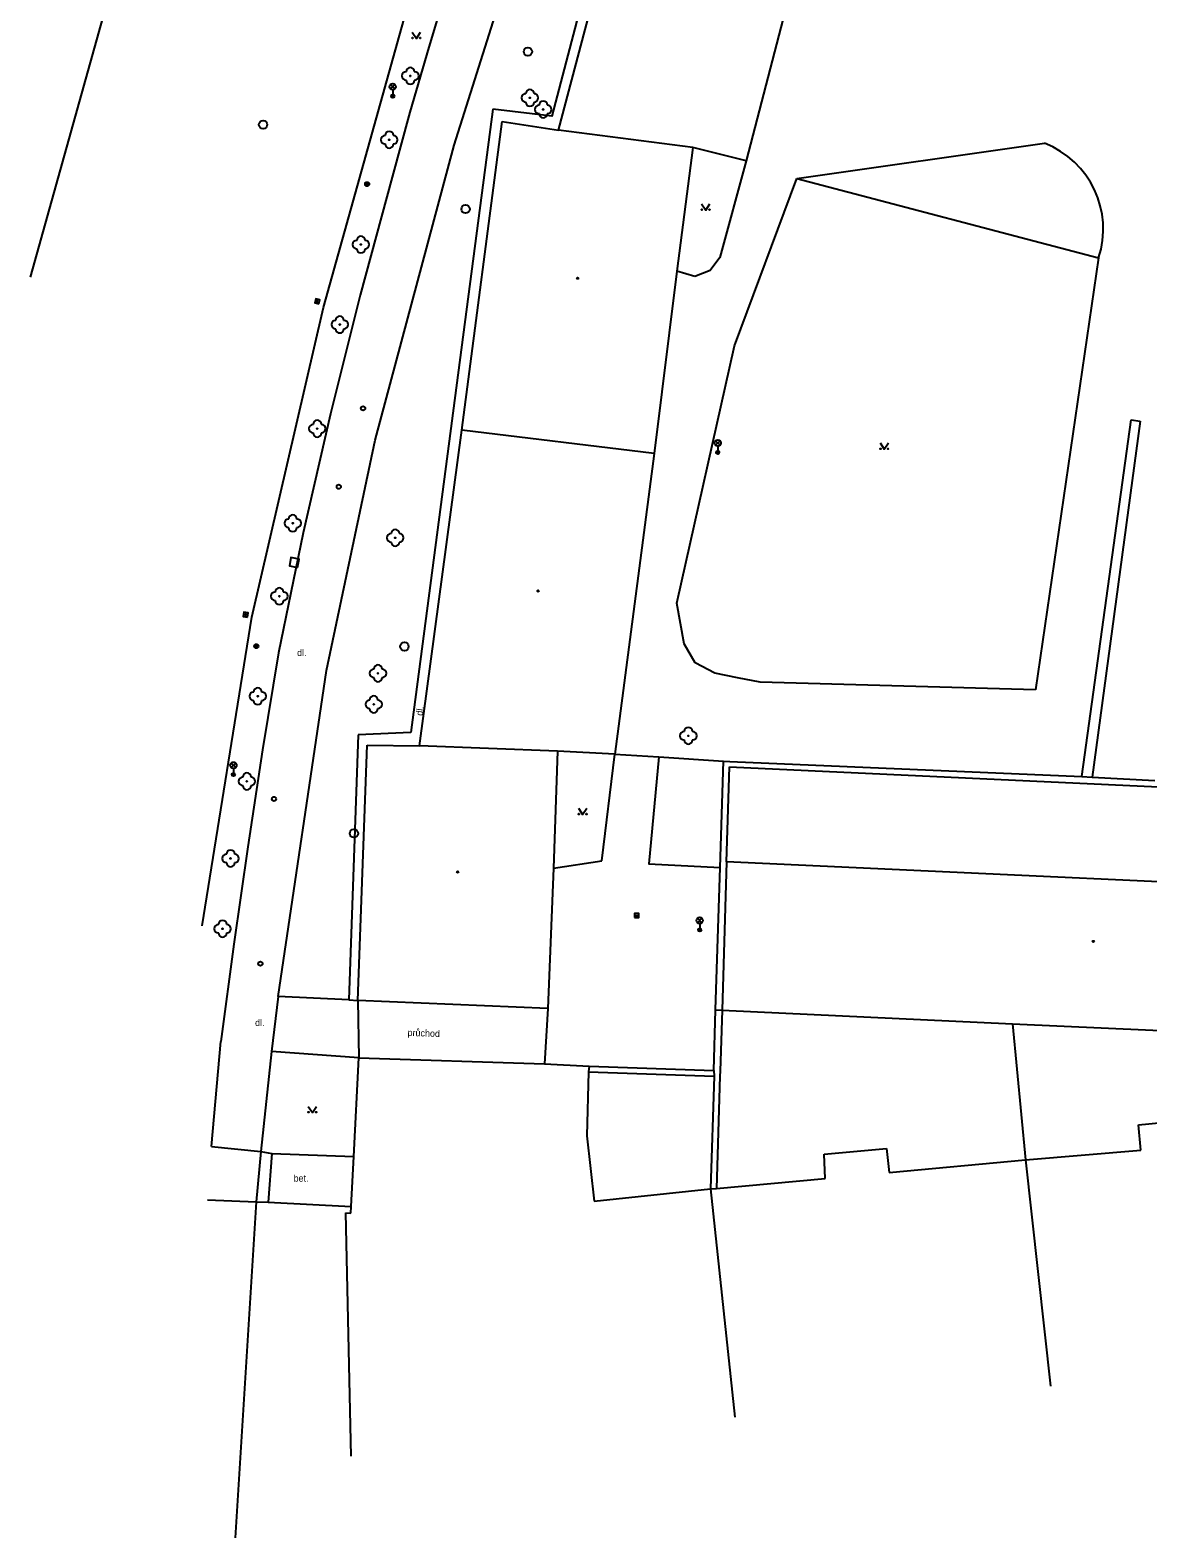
# Model space of a CAD drawing. Extents: x -599770 to -598493, y -1162076 to -1159209.
# Drawn here: x -599183.4 to -599116.6, y -1159862 to -1159771.9 of the extents above; entities that cross this region are included whole.
import ezdxf

# ---------------------------------------------------------------- set-up
doc = ezdxf.new("R2010")
doc.units = 0
doc.layers.add('Podklad', color=7, linetype='Continuous')

msp = doc.modelspace()

# ---------------------------------------------------------------- linework, layer by layer
at = {"layer": 'Podklad'}
for p, q in [((-599161.832, -1159775.45), (-599161.567, -1159775.185)), ((-599161.832, -1159775.185), (-599161.567, -1159775.45)), ((-599161.7, -1159775.505), (-599161.7, -1159775.88)), ((-599166.23, -1159788.251), (-599166.17, -1159788.009)), ((-599142.422, -1159796.72), (-599142.157, -1159796.455)), ((-599142.422, -1159796.455), (-599142.157, -1159796.72)), ((-599142.29, -1159796.775), (-599142.29, -1159797.15)), ((-599170.5, -1159806.963), (-599170.46, -1159806.717)), ((-599171.343, -1159815.96), (-599171.078, -1159815.695)), ((-599171.343, -1159815.695), (-599171.078, -1159815.96)), ((-599171.21, -1159816.015), (-599171.21, -1159816.39)), ((-599147.255, -1159824.8), (-599147.005, -1159824.8)), ((-599143.503, -1159825.23), (-599143.238, -1159824.965)), ((-599143.503, -1159824.965), (-599143.238, -1159825.23)), ((-599143.37, -1159825.285), (-599143.37, -1159825.66))]:
    msp.add_line(p, q, dxfattribs=at)
for points in [[(-599142.75, -1159741.01), (-599152.2, -1159777.08), (-599155.73, -1159776.65)], [(-599170, -1159743.79), (-599172.35, -1159750.12), (-599173.92, -1159754.52), (-599175.57, -1159759.74), (-599177.74, -1159766.59), (-599183.35, -1159786.68)], [(-599151.78, -1159750.03), (-599153.2, -1159753.81), (-599154.58, -1159757.6), (-599155.9, -1159761.41), (-599157.17, -1159765.24), (-599158.39, -1159769.09), (-599159.55, -1159772.95), (-599160.67, -1159776.83), (-599161.73, -1159780.72)], [(-599151.8, -1159777.91), (-599146.84, -1159759.19)], [(-599135.91, -1159761.72), (-599140.59, -1159779.75)], [(-599165.83, -1159788.5), (-599160.39, -1159769.03)], [(-599158.03, -1159778.8), (-599155.32, -1159770.24)], [(-599160.54, -1159772.055), (-599160.29, -1159772.43), (-599160.04, -1159772.055)], [(-599155.73, -1159776.65), (-599160.62, -1159813.88)], [(-599157.58, -1159795.83), (-599155.16, -1159777.4)], [(-599155.16, -1159777.4), (-599151.8, -1159777.91)], [(-599143.78, -1159778.94), (-599151.8, -1159777.91)], [(-599137.56, -1159780.8), (-599122.78, -1159778.69)], [(-599162.75, -1159796.42), (-599158.03, -1159778.8)], [(-599143.78, -1159778.94), (-599144.73, -1159786.33)], [(-599140.59, -1159779.75), (-599143.78, -1159778.94)], [(-599140.59, -1159779.75), (-599142.17, -1159785.52)], [(-599161.73, -1159780.72), (-599163.65, -1159787.76), (-599165.42, -1159794.85), (-599167.04, -1159801.96), (-599168.52, -1159809.11)], [(-599141.3, -1159790.78), (-599137.56, -1159780.8)], [(-599137.56, -1159780.8), (-599119.55, -1159785.54)], [(-599143.26, -1159782.305), (-599143.01, -1159782.68), (-599142.76, -1159782.305)], [(-599142.17, -1159785.52), (-599142.75, -1159786.28)], [(-599119.55, -1159785.54), (-599123.32, -1159811.33)], [(-599144.73, -1159786.33), (-599146.09, -1159797.21)], [(-599143.67, -1159786.65), (-599144.73, -1159786.33)], [(-599142.75, -1159786.28), (-599143.67, -1159786.65)], [(-599170.11, -1159806.99), (-599165.83, -1159788.5)], [(-599144.74, -1159806.15), (-599141.3, -1159790.78)], [(-599160.1, -1159814.67), (-599157.58, -1159795.83)], [(-599146.09, -1159797.21), (-599157.58, -1159795.83)], [(-599120.55, -1159816.51), (-599117.6, -1159795.21)], [(-599117.06, -1159795.28), (-599119.93, -1159816.55)], [(-599117.6, -1159795.21), (-599117.06, -1159795.28)], [(-599165.65, -1159810.18), (-599162.75, -1159796.42)], [(-599132.6, -1159796.585), (-599132.35, -1159796.96), (-599132.1, -1159796.585)], [(-599146.09, -1159797.21), (-599148.43, -1159815.16)], [(-599144.52, -1159807.36), (-599144.74, -1159806.15)], [(-599173.07, -1159825.42), (-599170.11, -1159806.99)], [(-599144.3, -1159808.58), (-599144.52, -1159807.36)], [(-599168.52, -1159809.11), (-599169.47, -1159814.9), (-599170.36, -1159820.7), (-599171.19, -1159826.51), (-599171.96, -1159832.33)], [(-599143.64, -1159809.71), (-599144.3, -1159808.58)], [(-599168.55, -1159829.63), (-599165.65, -1159810.18)], [(-599142.47, -1159810.34), (-599143.64, -1159809.71)], [(-599141.11, -1159810.6), (-599142.47, -1159810.34)], [(-599139.76, -1159810.87), (-599141.11, -1159810.6)], [(-599123.32, -1159811.33), (-599139.76, -1159810.87)], [(-599160.62, -1159813.88), (-599163.76, -1159814.01)], [(-599163.76, -1159814.01), (-599164.33, -1159829.84)], [(-599163.78, -1159829.88), (-599163.23, -1159814.64)], [(-599163.23, -1159814.64), (-599160.1, -1159814.67)], [(-599151.86, -1159814.99), (-599160.1, -1159814.67)], [(-599151.86, -1159814.99), (-599152.09, -1159821.97)], [(-599148.43, -1159815.16), (-599151.86, -1159814.99)], [(-599149.21, -1159821.53), (-599148.43, -1159815.16)], [(-599148.43, -1159815.16), (-599145.82, -1159815.33), (-599141.95, -1159815.58)], [(-599145.82, -1159815.33), (-599146.41, -1159821.72), (-599142.15, -1159821.93)], [(-599142.42, -1159830.44), (-599142.15, -1159821.93), (-599141.95, -1159815.58)], [(-599141.95, -1159815.58), (-599141.58, -1159815.6)], [(-599141.58, -1159815.6), (-599120.55, -1159816.51)], [(-599141.77, -1159821.6), (-599141.59, -1159815.93)], [(-599141.59, -1159815.93), (-599109.56, -1159817.41)], [(-599120.55, -1159816.51), (-599119.93, -1159816.55)], [(-599119.93, -1159816.55), (-599116.19, -1159816.73)], [(-599150.61, -1159818.395), (-599150.36, -1159818.77), (-599150.11, -1159818.395)], [(-599152.09, -1159821.97), (-599152.44, -1159830.35)], [(-599152.09, -1159821.97), (-599149.21, -1159821.53)], [(-599141.77, -1159821.6), (-599142.03, -1159830.46)], [(-599098.76, -1159823.58), (-599141.77, -1159821.6)], [(-599168.55, -1159829.63), (-599168.94, -1159832.92)], [(-599164.33, -1159829.84), (-599168.55, -1159829.63)], [(-599164.33, -1159829.84), (-599163.78, -1159829.88)], [(-599163.78, -1159829.88), (-599163.73, -1159833.3)], [(-599152.44, -1159830.35), (-599163.78, -1159829.88)], [(-599152.44, -1159830.35), (-599152.64, -1159833.66)], [(-599142.53, -1159834.06), (-599142.42, -1159830.44)], [(-599142.42, -1159830.44), (-599142.03, -1159830.46)], [(-599142.03, -1159830.46), (-599142.15, -1159834.1)], [(-599142.03, -1159830.46), (-599124.69, -1159831.27)], [(-599124.69, -1159831.27), (-599105.72, -1159832.12)], [(-599124.69, -1159831.27), (-599123.91, -1159839.39)], [(-599172.52, -1159838.6), (-599171.96, -1159832.33)], [(-599168.94, -1159832.92), (-599169.57, -1159838.89)], [(-599163.73, -1159833.3), (-599168.94, -1159832.92)], [(-599164.03, -1159839.2), (-599163.73, -1159833.3)], [(-599163.73, -1159833.3), (-599152.64, -1159833.66)], [(-599152.64, -1159833.66), (-599149.98, -1159833.8)], [(-599150.01, -1159834.13), (-599150.11, -1159837.96)], [(-599149.98, -1159833.8), (-599150.01, -1159834.13)], [(-599150.01, -1159834.13), (-599142.51, -1159834.39)], [(-599149.98, -1159833.8), (-599142.53, -1159834.06)], [(-599142.51, -1159834.39), (-599142.73, -1159841.12)], [(-599142.53, -1159834.06), (-599142.51, -1159834.39)], [(-599142.17, -1159834.4), (-599142.37, -1159841.11)], [(-599142.15, -1159834.1), (-599142.17, -1159834.4)], [(-599166.75, -1159836.195), (-599166.5, -1159836.57), (-599166.25, -1159836.195)], [(-599117.16, -1159837.3), (-599113.29, -1159836.92)], [(-599150.11, -1159837.96), (-599149.67, -1159841.85)], [(-599117.03, -1159838.82), (-599117.16, -1159837.3)], [(-599172.52, -1159838.6), (-599169.57, -1159838.89)], [(-599169.57, -1159838.89), (-599169.85, -1159841.9)], [(-599169.57, -1159838.89), (-599168.92, -1159839.02)], [(-599168.92, -1159839.02), (-599169.14, -1159841.92)], [(-599168.92, -1159839.02), (-599164.03, -1159839.2)], [(-599135.93, -1159839.05), (-599132.21, -1159838.71)], [(-599135.88, -1159840.5), (-599135.93, -1159839.05)], [(-599132.21, -1159838.71), (-599132.05, -1159840.15)], [(-599123.91, -1159839.39), (-599117.03, -1159838.82)], [(-599164.18, -1159842.17), (-599164.03, -1159839.2)], [(-599132.05, -1159840.15), (-599123.91, -1159839.39)], [(-599123.91, -1159839.39), (-599122.43, -1159852.9)], [(-599142.37, -1159841.11), (-599135.88, -1159840.5)], [(-599172.76, -1159841.77), (-599169.85, -1159841.9)], [(-599149.67, -1159841.85), (-599142.73, -1159841.12)], [(-599142.73, -1159841.12), (-599142.37, -1159841.11)], [(-599142.73, -1159841.12), (-599141.28, -1159854.76)], [(-599169.85, -1159841.9), (-599171.1, -1159861.96)], [(-599169.85, -1159841.9), (-599169.14, -1159841.92)], [(-599169.14, -1159841.92), (-599164.18, -1159842.17)], [(-599164.18, -1159857.09), (-599164.5, -1159842.56)], [(-599164.5, -1159842.56), (-599164.2, -1159842.57)], [(-599164.2, -1159842.57), (-599164.18, -1159842.17)]]:
    msp.add_lwpolyline(points, dxfattribs=at)
for points in [[(-599166.109, -1159788.281), (-599166.049, -1159788.039), (-599166.291, -1159787.979), (-599166.351, -1159788.221)], [(-599167.383, -1159804.013), (-599167.287, -1159803.523), (-599167.777, -1159803.426), (-599167.873, -1159803.917)], [(-599170.376, -1159806.983), (-599170.337, -1159806.736), (-599170.584, -1159806.697), (-599170.623, -1159806.944)], [(-599147.255, -1159824.925), (-599147.005, -1159824.925), (-599147.005, -1159824.675), (-599147.255, -1159824.675)]]:
    msp.add_lwpolyline(points, close=True, dxfattribs=at)
for centre, radius in [((-599160.515, -1159772.405), 0.025), ((-599160.065, -1159772.405), 0.025), ((-599153.63, -1159773.22), 0.25), ((-599161.7, -1159775.317), 0.188), ((-599160.65, -1159774.67), 0.025), ((-599161.7, -1159775.88), 0.1), ((-599161.7, -1159775.88), 0.0723), ((-599161.7, -1159775.88), 0.0438), ((-599153.51, -1159775.98), 0.025), ((-599152.71, -1159776.67), 0.025), ((-599169.44, -1159777.58), 0.25), ((-599161.91, -1159778.48), 0.025), ((-599163.23, -1159781.13), 0.125), ((-599163.23, -1159781.13), 0.1), ((-599163.23, -1159781.13), 0.075), ((-599163.23, -1159781.13), 0.05), ((-599163.23, -1159781.13), 0.025), ((-599157.35, -1159782.62), 0.25), ((-599143.235, -1159782.655), 0.025), ((-599142.785, -1159782.655), 0.025), ((-599163.6, -1159784.74), 0.025), ((-599150.66, -1159786.75), 0.045), ((-599150.66, -1159786.75), 0.0199), ((-599164.86, -1159789.52), 0.025), ((-599163.47, -1159794.52), 0.125), ((-599166.21, -1159795.73), 0.025), ((-599142.29, -1159796.587), 0.188), ((-599142.29, -1159797.15), 0.1), ((-599142.29, -1159797.15), 0.0723), ((-599142.29, -1159797.15), 0.0438), ((-599132.575, -1159796.935), 0.025), ((-599132.125, -1159796.935), 0.025), ((-599164.92, -1159799.2), 0.125), ((-599167.67, -1159801.38), 0.025), ((-599161.55, -1159802.25), 0.025), ((-599168.47, -1159805.74), 0.025), ((-599153.02, -1159805.42), 0.045), ((-599153.02, -1159805.42), 0.0199), ((-599169.84, -1159808.72), 0.125), ((-599169.84, -1159808.72), 0.1), ((-599169.84, -1159808.72), 0.075), ((-599169.84, -1159808.72), 0.05), ((-599169.84, -1159808.72), 0.025), ((-599161, -1159808.74), 0.25), ((-599162.58, -1159810.34), 0.025), ((-599169.76, -1159811.71), 0.025), ((-599162.83, -1159812.19), 0.025), ((-599144.05, -1159814.07), 0.025), ((-599171.21, -1159815.828), 0.188), ((-599171.21, -1159816.39), 0.1), ((-599171.21, -1159816.39), 0.0723), ((-599171.21, -1159816.39), 0.0438), ((-599170.41, -1159816.79), 0.025), ((-599168.79, -1159817.84), 0.125), ((-599150.585, -1159818.745), 0.025), ((-599150.135, -1159818.745), 0.025), ((-599164.02, -1159819.9), 0.25), ((-599171.38, -1159821.39), 0.025), ((-599157.82, -1159822.2), 0.045), ((-599157.82, -1159822.2), 0.0199), ((-599171.86, -1159825.59), 0.025), ((-599143.37, -1159825.097), 0.188), ((-599143.37, -1159825.66), 0.1), ((-599143.37, -1159825.66), 0.0723), ((-599143.37, -1159825.66), 0.0438), ((-599119.87, -1159826.35), 0.045), ((-599119.87, -1159826.35), 0.0199), ((-599169.6, -1159827.68), 0.125), ((-599166.725, -1159836.545), 0.025), ((-599166.275, -1159836.545), 0.025)]:
    msp.add_circle(centre, radius, dxfattribs=at)
for centre, radius, start, end in [((-599160.65, -1159774.42), 0.25, 0, 180), ((-599160.9, -1159774.67), 0.25, 90, 270), ((-599160.65, -1159774.92), 0.25, 180, 0), ((-599160.4, -1159774.67), 0.25, 270, 90), ((-599153.76, -1159775.98), 0.25, 90, 270), ((-599153.51, -1159775.73), 0.25, 0, 180), ((-599153.26, -1159775.98), 0.25, 270, 90), ((-599153.51, -1159776.23), 0.25, 180, 0), ((-599152.96, -1159776.67), 0.25, 90, 270), ((-599152.71, -1159776.42), 0.25, 0, 180), ((-599152.71, -1159776.92), 0.25, 180, 0), ((-599152.46, -1159776.67), 0.25, 270, 90), ((-599162.16, -1159778.48), 0.25, 90, 270), ((-599161.91, -1159778.23), 0.25, 0, 180), ((-599161.91, -1159778.73), 0.25, 180, 0), ((-599161.66, -1159778.48), 0.25, 270, 90), ((-599124.768, -1159783.814), 5.496, 341.69895, 68.79188), ((-599163.85, -1159784.74), 0.25, 90, 270), ((-599163.6, -1159784.49), 0.25, 0, 180), ((-599163.6, -1159784.99), 0.25, 180, 0), ((-599163.35, -1159784.74), 0.25, 270, 90), ((-599165.11, -1159789.52), 0.25, 90, 270), ((-599164.86, -1159789.27), 0.25, 0, 180), ((-599164.61, -1159789.52), 0.25, 270, 90), ((-599164.86, -1159789.77), 0.25, 180, 0), ((-599166.46, -1159795.73), 0.25, 90, 270), ((-599166.21, -1159795.48), 0.25, 0, 180), ((-599165.96, -1159795.73), 0.25, 270, 90), ((-599166.21, -1159795.98), 0.25, 180, 0), ((-599167.92, -1159801.38), 0.25, 90, 270), ((-599167.67, -1159801.13), 0.25, 0, 180), ((-599167.42, -1159801.38), 0.25, 270, 90), ((-599167.67, -1159801.63), 0.25, 180, 0), ((-599161.8, -1159802.25), 0.25, 90, 270), ((-599161.55, -1159802), 0.25, 0, 180), ((-599161.3, -1159802.25), 0.25, 270, 90), ((-599161.55, -1159802.5), 0.25, 180, 0), ((-599168.72, -1159805.74), 0.25, 90, 270), ((-599168.47, -1159805.49), 0.25, 0, 180), ((-599168.22, -1159805.74), 0.25, 270, 90), ((-599168.47, -1159805.99), 0.25, 180, 0), ((-599162.83, -1159810.34), 0.25, 90, 270), ((-599162.58, -1159810.09), 0.25, 0, 180), ((-599162.33, -1159810.34), 0.25, 270, 90), ((-599162.58, -1159810.59), 0.25, 180, 0), ((-599170.01, -1159811.71), 0.25, 90, 270), ((-599169.76, -1159811.46), 0.25, 0, 180), ((-599169.76, -1159811.96), 0.25, 180, 0), ((-599169.51, -1159811.71), 0.25, 270, 90), ((-599163.08, -1159812.19), 0.25, 90, 270), ((-599162.83, -1159811.94), 0.25, 0, 180), ((-599162.58, -1159812.19), 0.25, 270, 90), ((-599162.83, -1159812.44), 0.25, 180, 0), ((-599144.3, -1159814.07), 0.25, 90, 270), ((-599144.05, -1159813.82), 0.25, 0, 180), ((-599143.8, -1159814.07), 0.25, 270, 90), ((-599144.05, -1159814.32), 0.25, 180, 0), ((-599170.66, -1159816.79), 0.25, 90, 270), ((-599170.41, -1159816.54), 0.25, 0, 180), ((-599170.16, -1159816.79), 0.25, 270, 90), ((-599170.41, -1159817.04), 0.25, 180, 0), ((-599171.38, -1159821.14), 0.25, 0, 180), ((-599171.63, -1159821.39), 0.25, 90, 270), ((-599171.38, -1159821.64), 0.25, 180, 0), ((-599171.13, -1159821.39), 0.25, 270, 90), ((-599172.11, -1159825.59), 0.25, 90, 270), ((-599171.86, -1159825.34), 0.25, 0, 180), ((-599171.61, -1159825.59), 0.25, 270, 90), ((-599171.86, -1159825.84), 0.25, 180, 0)]:
    msp.add_arc(centre, radius, start, end, dxfattribs=at)

# ---------------------------------------------------------------- texts
for s, p in [('dl.', (-599167.41, -1159809.31)), ('dl.', (-599169.92, -1159831.4)), ('bet.', (-599167.62, -1159840.69))]:
    msp.add_text(s, height=0.4, dxfattribs=at).set_placement(p)
for s, rotation, p in [('dl.', 82.38, (-599159.92, -1159812.89)), ('průchod', 358.14, (-599160.82, -1159831.99))]:
    msp.add_text(s, height=0.4, rotation=rotation, dxfattribs=at).set_placement(p)

doc.saveas('drawing.dxf')
